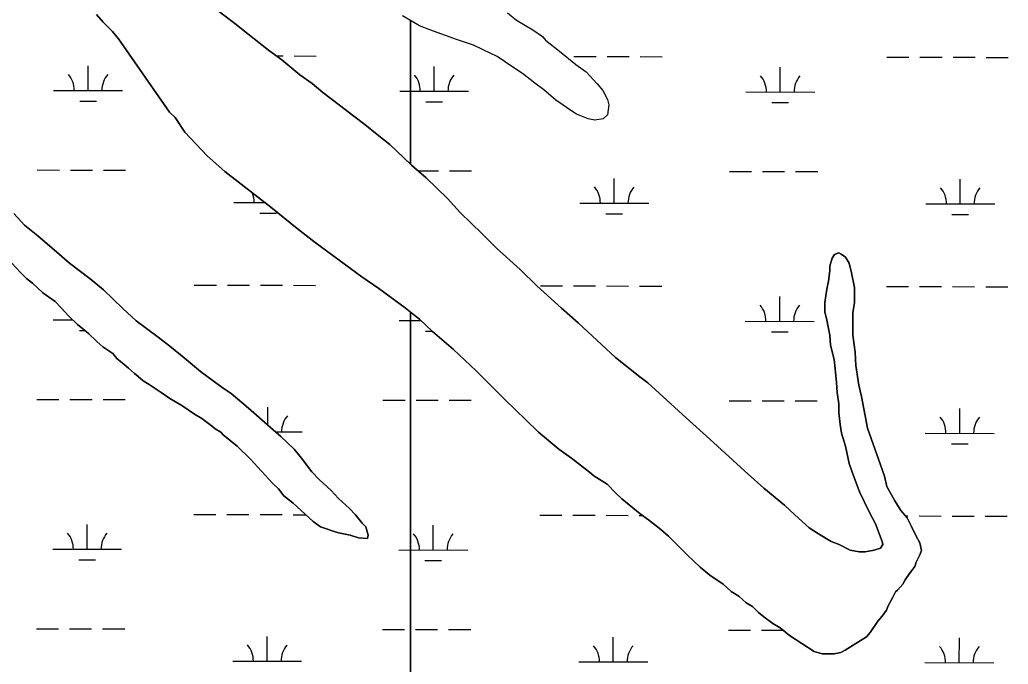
# Model space of a CAD drawing. Extents: x 3187622 to 3225504, y 800805 to 826213.
# Drawn here: x 3210748 to 3212182, y 818689 to 819624 of the extents above; entities that cross this region are included whole.
import ezdxf

# ---------------------------------------------------------------- set-up
doc = ezdxf.new("R2010")
doc.units = 0
doc.layers.add('V-SITE-VEGE', color=7, linetype='Continuous')
doc.layers.add('V-WETL-SWMP', color=7, linetype='Continuous')

msp = doc.modelspace()

# ---------------------------------------------------------------- linework, layer by layer
at = {"layer": 'V-SITE-VEGE'}
for p, q in [((3211455.4, 819634), (3211468.6, 819623.4)), ((3211327.9, 819615.4), (3211314.8, 819622.8)), ((3211314.8, 819622.8), (3211314.8, 819414.7)), ((3211342.8, 819609.3), (3211327.9, 819615.4)), ((3211468.6, 819623.4), (3211492.4, 819609.4)), ((3211365.7, 819601.4), (3211342.8, 819609.3)), ((3211381.5, 819595.2), (3211365.7, 819601.4)), ((3211492.4, 819609.4), (3211506.5, 819599.7)), ((3211506.5, 819599.7), (3211510.9, 819594.4)), ((3211406.2, 819587.3), (3211381.5, 819595.2)), ((3211420.3, 819580.3), (3211406.2, 819587.3)), ((3211510.9, 819594.4), (3211531.2, 819578.6)), ((3211440.5, 819570.6), (3211420.3, 819580.3)), ((3211451.1, 819563.6), (3211440.5, 819570.6)), ((3211531.2, 819578.6), (3211554.9, 819559.3)), ((3211466.1, 819553.1), (3211451.1, 819563.6)), ((3211554.9, 819559.3), (3211569.9, 819548.7)), ((3211477.5, 819546), (3211466.1, 819553.1)), ((3211495.1, 819532), (3211477.5, 819546)), ((3211569.9, 819548.7), (3211585.8, 819531.2)), ((3211508.3, 819522.3), (3211495.1, 819532)), ((3211585.8, 819531.2), (3211593.7, 819521.5)), ((3211525.9, 819507.3), (3211508.3, 819522.3)), ((3211593.7, 819521.5), (3211600.7, 819508.3)), ((3211536.5, 819500.3), (3211525.9, 819507.3)), ((3211546.2, 819493.3), (3211536.5, 819500.3)), ((3211600.7, 819508.3), (3211602.5, 819500.4)), ((3211602.5, 819500.4), (3211600.7, 819486.3)), ((3211555.9, 819487.1), (3211546.2, 819493.3)), ((3211572.6, 819480.1), (3211555.9, 819487.1)), ((3211600.7, 819486.3), (3211594.6, 819480.1)), ((3211582.3, 819478.4), (3211572.6, 819480.1)), ((3211594.6, 819480.1), (3211582.3, 819478.4)), ((3211314.8, 819414.7), (3211316.6, 819413)), ((3211316.6, 819413), (3211337.7, 819394.5)), ((3211337.7, 819394.5), (3211368.5, 819364.7)), ((3211368.5, 819364.7), (3211387, 819344.4)), ((3211387, 819344.4), (3211418.8, 819313.7)), ((3211418.8, 819313.7), (3211439.9, 819292.6)), ((3211439.9, 819292.6), (3211474.2, 819261.8)), ((3211926.5, 819278), (3211930, 819283.3)), ((3211930, 819283.3), (3211936.2, 819286)), ((3211936.2, 819286), (3211939.7, 819284.2)), ((3211939.7, 819284.2), (3211945.9, 819279.8)), ((3211923, 819266.6), (3211926.5, 819278)), ((3211945.9, 819279.8), (3211951.1, 819271)), ((3211951.1, 819271), (3211954.7, 819256.9)), ((3211474.2, 819261.8), (3211498, 819238.1)), ((3211921.3, 819244.6), (3211923, 819259.6)), ((3211923, 819259.6), (3211923, 819266.6)), ((3211954.7, 819256.9), (3211959.1, 819235.8)), ((3211918.6, 819233.1), (3211921.3, 819244.6)), ((3211498, 819238.1), (3211534.1, 819205.5)), ((3211916, 819213.8), (3211918.6, 819233.1)), ((3211959.1, 819235.8), (3211959.1, 819213.8)), ((3211916, 819200.6), (3211916, 819213.8)), ((3211959.1, 819213.8), (3211956.5, 819198.9)), ((3211328.2, 819189.5), (3211314.8, 819200.1)), ((3211314.8, 819200.1), (3211314.8, 817836)), ((3211534.1, 819205.5), (3211557.9, 819184.4)), ((3211918.7, 819188.3), (3211916, 819200.6)), ((3211956.5, 819198.9), (3211956.5, 819166.3)), ((3211346.7, 819171.9), (3211328.2, 819189.5)), ((3211557.9, 819184.4), (3211612.5, 819134.3)), ((3211923.1, 819166.3), (3211918.7, 819188.3)), ((3211377.5, 819145.6), (3211346.7, 819171.9)), ((3211924, 819152.2), (3211923.1, 819166.3)), ((3211956.5, 819166.3), (3211960.1, 819141.7)), ((3211410.1, 819114.8), (3211377.5, 819145.6)), ((3211929.3, 819131.1), (3211924, 819152.2)), ((3211960.1, 819141.7), (3211961, 819122.3)), ((3211612.5, 819134.3), (3211647.7, 819106.2)), ((3211931, 819117.9), (3211929.3, 819131.1)), ((3211452.4, 819072.6), (3211410.1, 819114.8)), ((3211932.8, 819097.7), (3211931, 819117.9)), ((3211961, 819122.3), (3211965.4, 819094.2)), ((3211647.7, 819106.2), (3211659.2, 819097.4)), ((3211659.2, 819097.4), (3211714.6, 819046.4)), ((3211933.7, 819083.6), (3211932.8, 819097.7)), ((3211936.4, 819066.9), (3211933.7, 819083.6)), ((3211965.4, 819094.2), (3211968.9, 819077.4)), ((3211482.3, 819043.6), (3211452.4, 819072.6)), ((3211968.9, 819077.4), (3211977.8, 819031.7)), ((3211936.4, 819054.5), (3211936.4, 819066.9)), ((3211938.2, 819036.9), (3211936.4, 819054.5)), ((3211500.8, 819026), (3211482.3, 819043.6)), ((3211714.6, 819046.4), (3211749, 819015.7)), ((3211529.9, 819001.4), (3211500.8, 819026)), ((3211939.9, 819024.6), (3211938.2, 819036.9)), ((3211946.1, 819005.3), (3211939.9, 819024.6)), ((3211977.8, 819031.7), (3211993.6, 818986.8)), ((3211749, 819015.7), (3211804.5, 818964.7)), ((3211548.4, 818988.2), (3211529.9, 819001.4)), ((3211951.4, 818980.6), (3211946.1, 819005.3)), ((3211574.8, 818968), (3211548.4, 818988.2)), ((3211993.6, 818986.8), (3212002.5, 818962.2)), ((3211581, 818962.7), (3211574.8, 818968)), ((3211954.9, 818969.2), (3211951.4, 818980.6)), ((3211961.1, 818952.5), (3211954.9, 818969.2)), ((3211600.3, 818950.4), (3211581, 818962.7)), ((3211804.5, 818964.7), (3211827.4, 818944.5)), ((3211966.4, 818939.3), (3211961.1, 818952.5)), ((3212002.5, 818962.2), (3212006, 818947.2)), ((3211612.7, 818937.2), (3211600.3, 818950.4)), ((3211827.4, 818944.5), (3211857.3, 818919.8)), ((3211980.5, 818909.4), (3211966.4, 818939.3)), ((3212006, 818947.2), (3212017.4, 818926.1)), ((3211621.5, 818929.3), (3211612.7, 818937.2)), ((3211647.9, 818907.3), (3211621.5, 818929.3)), ((3212017.4, 818926.1), (3212026.3, 818912.1)), ((3211857.3, 818919.8), (3211872.3, 818905.8)), ((3212026.3, 818912.1), (3212035.1, 818901.5)), ((3211660.2, 818898.6), (3211647.9, 818907.3)), ((3211677.8, 818884.5), (3211660.2, 818898.6)), ((3211872.3, 818905.8), (3211893.4, 818887.3)), ((3211989.3, 818892.7), (3211980.5, 818909.4)), ((3212035.1, 818901.5), (3212041.2, 818890.1)), ((3211689.3, 818874.8), (3211677.8, 818884.5)), ((3211893.4, 818887.3), (3211906.6, 818878.5)), ((3211999, 818867.2), (3211989.3, 818892.7)), ((3212041.2, 818890.1), (3212048.3, 818875.1)), ((3211716.6, 818847.6), (3211689.3, 818874.8)), ((3211906.6, 818878.5), (3211925.1, 818867.1)), ((3211925.1, 818867.1), (3211936.5, 818862.7)), ((3211999.9, 818862.8), (3211999, 818867.2)), ((3212048.3, 818875.1), (3212053.6, 818865.5)), ((3211936.5, 818862.7), (3211952.4, 818854.8)), ((3211952.4, 818854.8), (3211965.6, 818852.2)), ((3211965.6, 818852.2), (3211974.4, 818852.2)), ((3211974.4, 818852.2), (3211987.6, 818854.8)), ((3211987.6, 818854.8), (3211996.4, 818857.5)), ((3211996.4, 818857.5), (3211999.9, 818862.8)), ((3212053.6, 818865.5), (3212056.2, 818854)), ((3212056.2, 818854), (3212053.6, 818847.9)), ((3211735.1, 818830), (3211716.6, 818847.6)), ((3212053.6, 818847.9), (3212048.3, 818837.3)), ((3211749.2, 818818.5), (3211735.1, 818830)), ((3212042.2, 818825), (3212038.7, 818820.6)), ((3212046.6, 818831.1), (3212042.2, 818825)), ((3212048.3, 818837.3), (3212046.6, 818831.1)), ((3211768.5, 818805.4), (3211749.2, 818818.5)), ((3212032.5, 818811.8), (3212029, 818805.6)), ((3212038.7, 818820.6), (3212032.5, 818811.8)), ((3211780, 818794.8), (3211768.5, 818805.4)), ((3211791.4, 818787.8), (3211780, 818794.8)), ((3212021.1, 818796.8), (3212018.4, 818794.1)), ((3212029, 818805.6), (3212021.1, 818796.8)), ((3211802, 818778.1), (3211791.4, 818787.8)), ((3212014, 818785.3), (3212007.9, 818773.9)), ((3212018.4, 818794.1), (3212014, 818785.3)), ((3211810.8, 818772.8), (3211802, 818778.1)), ((3211819.6, 818764.1), (3211810.8, 818772.8)), ((3212005.3, 818767.7), (3211999.1, 818758.9)), ((3212007.9, 818773.9), (3212005.3, 818767.7)), ((3211827.5, 818757.9), (3211819.6, 818764.1)), ((3211840.7, 818748.2), (3211827.5, 818757.9)), ((3211993, 818751.9), (3211981.5, 818735.2)), ((3211999.1, 818758.9), (3211993, 818751.9)), ((3211851.3, 818742.1), (3211840.7, 818748.2)), ((3211864.5, 818730.7), (3211851.3, 818742.1)), ((3211900.6, 818707.8), (3211864.5, 818730.7)), ((3211976.3, 818729), (3211945.5, 818709.6)), ((3211981.5, 818735.2), (3211976.3, 818729)), ((3211945.5, 818709.6), (3211939.3, 818706.1)), ((3211912, 818704.3), (3211900.6, 818707.8)), ((3211929.6, 818704.3), (3211912, 818704.3)), ((3211939.3, 818706.1), (3211929.6, 818704.3))]:
    msp.add_line(p, q, dxfattribs=at)
for points in [[(3210888.8, 819599.2), (3210882.6, 819607.1), (3210869.4, 819620.3), (3210859.7, 819631.7)], [(3211032.2, 819639.8), (3211060.4, 819618.7), (3211078.8, 819603.7), (3211108.8, 819580), (3211128.2, 819566), (3211154.6, 819544), (3211172.2, 819531.7), (3211188, 819518.5), (3211211.8, 819500), (3211232.9, 819484.2), (3211248.8, 819471.9), (3211266.4, 819457.8), (3211284.9, 819442.9), (3211314.8, 819414.7), (3211314.8, 819622.8), (3211303.2, 819629.5)], [(3211314.8, 817836), (3211314.8, 819200.1), (3211307.1, 819206.2), (3211269.2, 819234.3), (3211244.6, 819251), (3211176.8, 819301.1), (3211150.4, 819321.4), (3211112.5, 819352.1), (3211045.6, 819404), (3211020, 819426.8), (3210987.5, 819461.1), (3210973.4, 819482.2), (3210965.4, 819490.1), (3210891.4, 819596.5), (3210888.8, 819599.2)], [(3210739.4, 819343), (3210755.3, 819326.3), (3210774.6, 819310.5), (3210801.9, 819286.7), (3210820.4, 819270.9), (3210850.4, 819248.1), (3210869.7, 819232.2), (3210897.9, 819205), (3210917.3, 819187.4), (3210949, 819163.7), (3210968.4, 819148.7), (3210986.9, 819133.8), (3211010.6, 819113.6), (3211030.9, 819098.6), (3211043.2, 819089.8), (3211054.7, 819081.9), (3211070.5, 819068.7), (3211080.2, 819060.8), (3211091.6, 819050.3), (3211111.9, 819032.7), (3211126.9, 819019.5), (3211146.2, 819001.1), (3211156.8, 818987.9), (3211171.8, 818968.5), (3211182.4, 818957.1), (3211200, 818941.3), (3211210.5, 818929.8), (3211226.4, 818914.9), (3211235.2, 818906.1), (3211244.9, 818893.8), (3211250.2, 818888.5), (3211253.7, 818876.2), (3211252.8, 818871.8), (3211239.6, 818872.7), (3211227.3, 818876.2), (3211210.6, 818879.7), (3211202.7, 818882.3), (3211190.3, 818886.7), (3211184.2, 818888.5), (3211173.6, 818896.4), (3211144.6, 818922.7), (3211131.3, 818933.3), (3211123.4, 818943.8), (3211114.6, 818951.7), (3211082.9, 818986.9), (3211063.5, 819005.4), (3211043.3, 819022.1), (3211039.8, 819025.6), (3211031.8, 819030.9), (3211025.7, 819035.3), (3211012.5, 819045.8), (3211001.9, 819052)], [(3211001.9, 819052), (3210983.4, 819064.3), (3210965.8, 819074.8), (3210953.5, 819083.6), (3210935.9, 819095), (3210927.1, 819100.3), (3210920, 819106.4), (3210914.7, 819110.8), (3210905.9, 819118.8), (3210899.8, 819124), (3210889.2, 819132.8), (3210883, 819139.9), (3210868.9, 819149.5), (3210860.1, 819157.4), (3210847.8, 819168.9), (3210839.9, 819175.9), (3210831.9, 819182), (3210818.7, 819194.4), (3210809, 819205.8), (3210799.4, 819215.5), (3210781.8, 819227.8), (3210766.8, 819241.8), (3210758, 819248.9), (3210749.2, 819257.6), (3210736.8, 819270.8)]]:
    msp.add_lwpolyline(points, dxfattribs=at)
at = {"layer": 'V-WETL-SWMP'}
for p, q in [((3211120.5, 819571.5), (3211130.1, 819571.5)), ((3211146.1, 819571.5), (3211178.1, 819571.4)), ((3211552, 819570.7), (3211584, 819570.6)), ((3211600, 819570.6), (3211632, 819570.5)), ((3211648, 819570.5), (3211680, 819570.4)), ((3212005.9, 819569.7), (3212037.9, 819569.7)), ((3212053.9, 819569.6), (3212085.9, 819569.6)), ((3212101.9, 819569.5), (3212133.9, 819569.5)), ((3212149.9, 819569.4), (3212181.9, 819569.4)), ((3210847.4, 819521.3), (3210847.5, 819557.3)), ((3211349.3, 819520.3), (3211349.4, 819556.3)), ((3211851.2, 819519.3), (3211851.3, 819555.3)), ((3210797.4, 819521.5), (3210897.4, 819521.2)), ((3211299.3, 819520.4), (3211399.3, 819520.2)), ((3211801.2, 819519.4), (3211901.2, 819519.2)), ((3210835.3, 819505.9), (3210859.3, 819505.9)), ((3211337.3, 819504.9), (3211361.3, 819504.9)), ((3211839.2, 819503.9), (3211863.2, 819503.8)), ((3210773.7, 819406.1), (3210805.7, 819406)), ((3210821.7, 819406), (3210853.7, 819405.9)), ((3210869.7, 819405.9), (3210901.7, 819405.8)), ((3211325.8, 819404.9), (3211355.6, 819404.9)), ((3211371.6, 819404.8), (3211403.6, 819404.8)), ((3211777.5, 819404), (3211809.5, 819404)), ((3211825.5, 819403.9), (3211857.5, 819403.9)), ((3211873.5, 819403.8), (3211905.5, 819403.8)), ((3211610.4, 819357.9), (3211610.5, 819393.9)), ((3212112.3, 819356.9), (3212112.4, 819392.9)), ((3211058.5, 819359.1), (3211103.7, 819359)), ((3211560.4, 819358), (3211660.4, 819357.8)), ((3212062.3, 819357), (3212162.3, 819356.8)), ((3211096.5, 819343.5), (3211120.5, 819343.5)), ((3211598.4, 819342.5), (3211622.4, 819342.5)), ((3212100.3, 819341.5), (3212124.3, 819341.5)), ((3211001.4, 819239.1), (3211033.4, 819239)), ((3211049.4, 819239), (3211081.4, 819238.9)), ((3211097.4, 819238.9), (3211129.4, 819238.8)), ((3211145.4, 819238.8), (3211177.4, 819238.7)), ((3211503.3, 819238.1), (3211535.3, 819238)), ((3211551.3, 819238), (3211583.3, 819237.9)), ((3211599.3, 819237.9), (3211631.3, 819237.8)), ((3211647.3, 819237.8), (3211679.3, 819237.7)), ((3212005.2, 819237.1), (3212037.2, 819237)), ((3212053.2, 819237), (3212085.2, 819236.9)), ((3212101.2, 819236.9), (3212133.2, 819236.8)), ((3212149.2, 819236.8), (3212181.2, 819236.7)), ((3211850.5, 819186.6), (3211850.6, 819222.6)), ((3210796.7, 819188.8), (3210824.8, 819188.7)), ((3211298.6, 819187.8), (3211330.1, 819187.7)), ((3211800.5, 819186.7), (3211900.5, 819186.5)), ((3210834.7, 819173.3), (3210842.8, 819173.3)), ((3211336.6, 819172.2), (3211346.4, 819172.2)), ((3211838.5, 819171.2), (3211862.5, 819171.2)), ((3210773.1, 819073.4), (3210805.1, 819073.3)), ((3210821.1, 819073.3), (3210853.1, 819073.2)), ((3210869.1, 819073.2), (3210901.1, 819073.1)), ((3211275, 819072.4), (3211307, 819072.3)), ((3211323, 819072.3), (3211355, 819072.2)), ((3211371, 819072.2), (3211403, 819072.1)), ((3211776.9, 819071.3), (3211808.9, 819071.3)), ((3211824.9, 819071.3), (3211856.9, 819071.2)), ((3211872.9, 819071.2), (3211904.9, 819071.1)), ((3211107.8, 819036.2), (3211107.9, 819062.3)), ((3212111.6, 819024.2), (3212111.7, 819060.2)), ((3211119.2, 819026.3), (3211157.8, 819026.2)), ((3212061.6, 819024.3), (3212161.6, 819024.1)), ((3212099.6, 819008.8), (3212123.6, 819008.8)), ((3211000.7, 818906.4), (3211032.7, 818906.4)), ((3211048.7, 818906.3), (3211080.7, 818906.3)), ((3211096.7, 818906.2), (3211128.7, 818906.2)), ((3211144.7, 818906.1), (3211162.9, 818906.1)), ((3211502.6, 818905.4), (3211534.6, 818905.3)), ((3211550.6, 818905.3), (3211582.6, 818905.2)), ((3211598.6, 818905.2), (3211630.6, 818905.1)), ((3211646.6, 818905.1), (3211651, 818905.1)), ((3212032.7, 818904.3), (3212036.5, 818904.3)), ((3212052.5, 818904.3), (3212084.5, 818904.2)), ((3212100.5, 818904.2), (3212132.5, 818904.1)), ((3212148.5, 818904.1), (3212180.5, 818904)), ((3210846, 818856), (3210846.1, 818892)), ((3211347.9, 818855), (3211348, 818891)), ((3210796, 818856.1), (3210896, 818855.9)), ((3211297.9, 818855.1), (3211397.9, 818854.9)), ((3210834, 818840.6), (3210858, 818840.5)), ((3211335.9, 818839.6), (3211359.9, 818839.5)), ((3210772.4, 818740.7), (3210804.4, 818740.7)), ((3210820.4, 818740.6), (3210852.4, 818740.6)), ((3210868.4, 818740.5), (3210900.4, 818740.5)), ((3211274.3, 818739.7), (3211306.3, 818739.6)), ((3211322.3, 818739.6), (3211354.3, 818739.5)), ((3211370.3, 818739.5), (3211402.3, 818739.4)), ((3211776.2, 818738.7), (3211808.2, 818738.6)), ((3211824.2, 818738.6), (3211855.4, 818738.5)), ((3211107.1, 818693.6), (3211107.2, 818729.6)), ((3211609, 818692.6), (3211609.1, 818728.6)), ((3212110.9, 818691.6), (3212111, 818727.6)), ((3211057.1, 818693.7), (3211157.1, 818693.5)), ((3211559, 818692.7), (3211659, 818692.5)), ((3212060.9, 818691.7), (3212160.9, 818691.5))]:
    msp.add_line(p, q, dxfattribs=at)
for points in [[(3210859.7, 819631.7), (3210869.4, 819620.3), (3210882.6, 819607.1), (3210888.8, 819599.2), (3210891.4, 819596.5), (3210965.4, 819490.1), (3210973.4, 819482.2), (3210987.5, 819461.1), (3211020, 819426.8), (3211045.6, 819404), (3211112.5, 819352.1), (3211150.4, 819321.4), (3211176.8, 819301.1), (3211244.6, 819251), (3211269.2, 819234.3), (3211307.1, 819206.2)], [(3211966.4, 818939.3), (3211980.5, 818909.4), (3211989.3, 818892.7), (3211999, 818867.2), (3211999.9, 818862.8), (3211996.4, 818857.5), (3211987.6, 818854.8), (3211974.4, 818852.2), (3211965.6, 818852.2), (3211952.4, 818854.8), (3211936.5, 818862.7), (3211925.1, 818867.1), (3211906.6, 818878.5), (3211893.4, 818887.3), (3211872.3, 818905.8), (3211857.3, 818919.8), (3211827.4, 818944.5), (3211804.5, 818964.7), (3211749, 819015.7), (3211714.6, 819046.4), (3211659.2, 819097.4), (3211647.7, 819106.2), (3211612.5, 819134.3), (3211557.9, 819184.4), (3211534.1, 819205.5), (3211498, 819238.1), (3211474.2, 819261.8), (3211439.9, 819292.6), (3211418.8, 819313.7), (3211387, 819344.4), (3211368.6, 819364.7), (3211337.7, 819394.5), (3211316.6, 819413), (3211284.9, 819442.9), (3211266.4, 819457.8), (3211248.8, 819471.9), (3211232.9, 819484.2), (3211211.8, 819500), (3211188, 819518.5), (3211172.2, 819531.7), (3211154.6, 819544), (3211128.2, 819566), (3211108.8, 819580), (3211078.8, 819603.7), (3211060.4, 819618.7), (3211032.2, 819639.8)], [(3211327.9, 819615.4), (3211303.2, 819629.5)], [(3211455.4, 819634), (3211468.6, 819623.4), (3211492.4, 819609.4), (3211506.5, 819599.7), (3211510.9, 819594.4), (3211531.2, 819578.6), (3211554.9, 819559.3), (3211569.9, 819548.7), (3211585.7, 819531.2), (3211593.7, 819521.5), (3211600.7, 819508.3), (3211602.5, 819500.4), (3211600.7, 819486.3), (3211594.6, 819480.1), (3211582.3, 819478.4), (3211572.6, 819480.1), (3211555.9, 819487.1), (3211546.2, 819493.3), (3211536.5, 819500.3), (3211525.9, 819507.3), (3211508.3, 819522.3), (3211495.1, 819532), (3211477.5, 819546), (3211466.1, 819553.1), (3211451.1, 819563.6), (3211440.5, 819570.6), (3211420.3, 819580.3), (3211406.2, 819587.3), (3211381.5, 819595.2), (3211365.7, 819601.4), (3211342.8, 819609.3), (3211327.9, 819615.4)], [(3211190.3, 818886.7), (3211202.7, 818882.3), (3211210.6, 818879.7), (3211227.3, 818876.2), (3211239.6, 818872.7), (3211252.8, 818871.8), (3211253.7, 818876.2), (3211250.2, 818888.5), (3211244.9, 818893.8), (3211235.2, 818906.1), (3211226.4, 818914.9), (3211210.5, 818929.8), (3211200, 818941.3), (3211182.4, 818957.1), (3211171.8, 818968.5), (3211156.8, 818987.9), (3211146.2, 819001.1), (3211126.9, 819019.5), (3211111.9, 819032.7), (3211091.6, 819050.3), (3211080.2, 819060.8), (3211070.5, 819068.7), (3211054.7, 819081.9), (3211043.2, 819089.8), (3211030.9, 819098.6), (3211010.6, 819113.6), (3210986.9, 819133.8), (3210968.4, 819148.7), (3210949, 819163.7), (3210917.3, 819187.4), (3210897.9, 819205), (3210869.7, 819232.2), (3210850.4, 819248.1), (3210820.4, 819270.9), (3210801.9, 819286.7), (3210774.6, 819310.5), (3210755.3, 819326.3), (3210739.4, 819343)], [(3211307.1, 819206.2), (3211328.2, 819189.5), (3211346.7, 819171.9), (3211377.5, 819145.6), (3211410.1, 819114.8), (3211452.4, 819072.6), (3211482.3, 819043.6), (3211500.8, 819026), (3211529.9, 819001.4), (3211548.4, 818988.2), (3211574.8, 818968), (3211581, 818962.7), (3211600.3, 818950.4), (3211612.7, 818937.2), (3211621.5, 818929.3), (3211647.9, 818907.3), (3211660.2, 818898.5), (3211677.8, 818884.5), (3211689.3, 818874.8), (3211716.6, 818847.6), (3211735.1, 818830), (3211749.2, 818818.6), (3211768.5, 818805.4), (3211780, 818794.8), (3211791.4, 818787.8), (3211802, 818778.1), (3211810.8, 818772.8), (3211819.6, 818764.1), (3211827.5, 818757.9), (3211840.7, 818748.2), (3211851.3, 818742.1), (3211864.5, 818730.7), (3211900.6, 818707.8), (3211912, 818704.3), (3211929.6, 818704.3), (3211939.3, 818706.1), (3211945.5, 818709.6), (3211976.3, 818729), (3211981.5, 818735.2), (3211993, 818751.9), (3211999.1, 818758.9), (3212005.3, 818767.7), (3212007.9, 818773.9), (3212014, 818785.3), (3212018.4, 818794.1), (3212021.1, 818796.8), (3212029, 818805.6), (3212032.5, 818811.8), (3212038.7, 818820.6), (3212042.2, 818825), (3212046.6, 818831.1), (3212048.3, 818837.3), (3212053.6, 818847.9), (3212056.2, 818854), (3212053.6, 818865.5), (3212048.3, 818875.1), (3212041.2, 818890.1), (3212035.1, 818901.5), (3212026.3, 818912.1), (3212017.4, 818926.1), (3212006, 818947.2), (3212002.5, 818962.2), (3211993.6, 818986.8), (3211977.8, 819031.7), (3211968.9, 819077.4), (3211965.4, 819094.2), (3211961, 819122.3), (3211960.1, 819141.7), (3211956.5, 819166.3), (3211956.5, 819198.9), (3211959.1, 819213.8), (3211959.1, 819235.8), (3211954.7, 819256.9), (3211951.1, 819271), (3211945.9, 819279.8), (3211939.7, 819284.2), (3211936.2, 819286), (3211930, 819283.3), (3211926.5, 819278), (3211923, 819266.6), (3211923, 819259.6), (3211921.3, 819244.6), (3211918.6, 819233.1), (3211916, 819213.8), (3211916, 819200.6), (3211918.7, 819188.3), (3211923.1, 819166.3), (3211924, 819152.2), (3211929.3, 819131.1), (3211931, 819117.9), (3211932.8, 819097.7), (3211933.7, 819083.6), (3211936.4, 819066.9), (3211936.4, 819054.5), (3211938.2, 819036.9), (3211939.9, 819024.6), (3211946.1, 819005.3), (3211951.4, 818980.6), (3211954.9, 818969.2), (3211961.1, 818952.5), (3211966.4, 818939.3)], [(3210736.8, 819270.8), (3210749.2, 819257.6), (3210758, 819248.9), (3210766.8, 819241.8), (3210781.8, 819227.8), (3210799.4, 819215.5), (3210809, 819205.8), (3210818.7, 819194.4), (3210831.9, 819182), (3210839.9, 819175.9), (3210847.8, 819168.9), (3210860.1, 819157.4)], [(3210860.1, 819157.4), (3210868.9, 819149.5), (3210883, 819139.9), (3210889.2, 819132.8), (3210899.8, 819124), (3210905.9, 819118.8), (3210914.7, 819110.8), (3210920, 819106.4), (3210927.1, 819100.3), (3210935.9, 819095), (3210953.5, 819083.6), (3210965.8, 819074.8), (3210983.4, 819064.3), (3211001.9, 819052), (3211012.5, 819045.8), (3211025.7, 819035.3), (3211031.8, 819030.9), (3211039.7, 819025.6), (3211043.3, 819022.1), (3211063.5, 819005.4), (3211082.9, 818986.9), (3211114.6, 818951.7), (3211123.4, 818943.8), (3211131.3, 818933.3), (3211144.6, 818922.7), (3211173.6, 818896.4), (3211184.2, 818888.5), (3211190.3, 818886.7)]]:
    msp.add_lwpolyline(points, dxfattribs=at)
for centre, start, end in [((3210792.1, 819521.9), 359.1115, 40.6551), ((3210902.6, 819521.7), 139.1115, 180.6551), ((3211294, 819520.9), 359.1115, 40.6551), ((3211404.5, 819520.7), 139.1115, 180.6551), ((3211796, 819519.9), 359.1115, 40.6551), ((3211906.4, 819519.7), 139.1115, 180.6551), ((3211053.2, 819359.5), 359.1115, 21.9134), ((3211555.1, 819358.5), 359.1115, 40.6551), ((3211665.6, 819358.3), 139.1115, 180.6551), ((3212057.1, 819357.5), 359.1115, 40.6551), ((3212167.5, 819357.3), 139.1115, 180.6551), ((3211795.3, 819187.2), 359.1115, 40.6551), ((3211905.8, 819187), 139.1115, 180.6551), ((3211293.4, 819188.2), 359.1115, 1.4975), ((3211163.1, 819026.6), 139.1115, 180.6551), ((3212056.4, 819024.8), 359.1115, 40.6551), ((3212166.9, 819024.6), 139.1115, 180.6551), ((3210790.8, 818856.6), 359.1115, 40.6551), ((3210901.3, 818856.4), 139.1115, 180.6551), ((3211292.7, 818855.6), 359.1115, 40.6551), ((3211403.2, 818855.3), 139.1115, 180.6551), ((3211051.9, 818694.2), 359.1115, 40.6551), ((3211162.4, 818694), 139.1115, 180.6551), ((3211553.8, 818693.2), 359.1115, 40.6551), ((3211664.3, 818692.9), 139.1115, 180.6551), ((3212055.7, 818692.1), 359.1115, 40.6551), ((3212166.2, 818691.9), 139.1115, 180.6551)]:
    msp.add_arc(centre, 35.2, start, end, dxfattribs=at)

doc.saveas('drawing.dxf')
